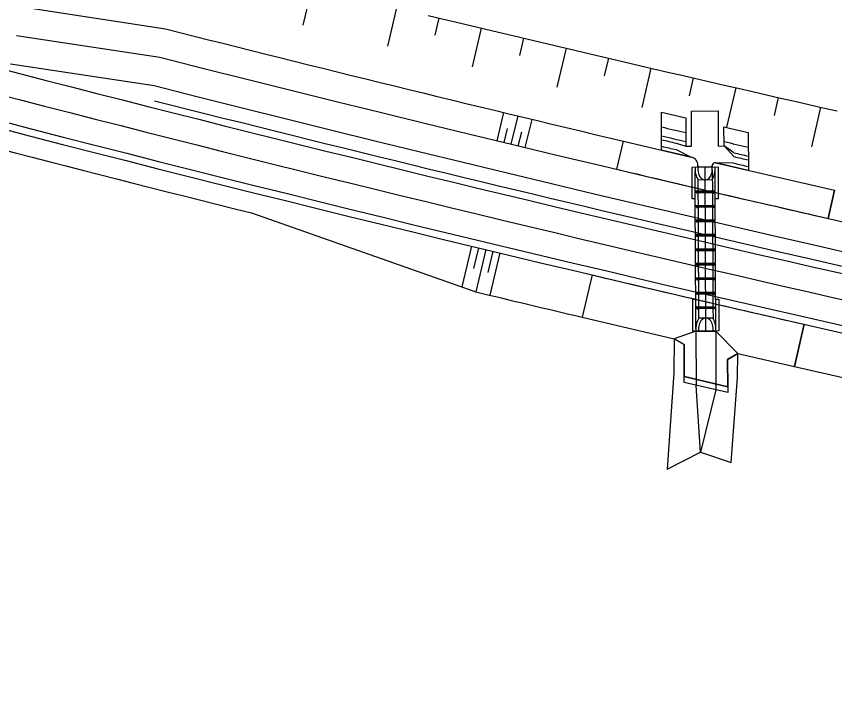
# Model space of a CAD drawing. Extents: x -552278 to -547230, y -1151007 to -1148251.
# Drawn here: x -548815.2 to -548758.6, y -1149928.9 to -1149881.3 of the extents above; entities that cross this region are included whole.
import ezdxf

# ---------------------------------------------------------------- set-up
doc = ezdxf.new("R2010")
doc.units = 0
doc.layers.add('u_trat navrh', color=7, linetype='Continuous')

msp = doc.modelspace()

# ---------------------------------------------------------------- linework, layer by layer
at = {"layer": 'u_trat navrh'}
for p, q in [((-548794.736, -1149879.314), (-548795.369, -1149881.922)), ((-548814.77, -1149880.667), (-548804.847, -1149882.179)), ((-548788.879, -1149880.729), (-548789.514, -1149883.369)), ((-548785.95, -1149881.431), (-548786.236, -1149882.626)), ((-548783.02, -1149882.13), (-548783.655, -1149884.799)), ((-548815.172, -1149882.629), (-548805.245, -1149884.142)), ((-548780.088, -1149882.825), (-548780.374, -1149884.032)), ((-548777.157, -1149883.517), (-548777.791, -1149886.212)), ((-548815.575, -1149884.591), (-548805.642, -1149886.104)), ((-548774.224, -1149884.205), (-548774.509, -1149885.423)), ((-548771.29, -1149884.89), (-548771.923, -1149887.606)), ((-548768.356, -1149885.571), (-548768.64, -1149886.798)), ((-548765.421, -1149886.249), (-548766.051, -1149888.983)), ((-548762.485, -1149886.923), (-548762.768, -1149888.157)), ((-548781.916, -1149889.911), (-548781.447, -1149887.967)), ((-548759.548, -1149887.594), (-548760.175, -1149890.342)), ((-548780.944, -1149890.145), (-548780.476, -1149888.2)), ((-548779.971, -1149890.379), (-548779.505, -1149888.434)), ((-548781.43, -1149890.028), (-548781.196, -1149889.056)), ((-548780.457, -1149890.262), (-548780.224, -1149889.289)), ((-548773.635, -1149891.887), (-548773.175, -1149889.941)), ((-548767.486, -1149903.067), (-548767.542, -1149891.727)), ((-548768.224, -1149893.381), (-548766.844, -1149893.374)), ((-548768.157, -1149893.42), (-548766.91, -1149893.414)), ((-548767.023, -1149893.514), (-548768.043, -1149893.519)), ((-548767.033, -1149893.515), (-548768.033, -1149893.519)), ((-548759.024, -1149895.284), (-548758.579, -1149893.334)), ((-548768.219, -1149894.381), (-548766.839, -1149894.374)), ((-548768.153, -1149894.42), (-548766.905, -1149894.414)), ((-548767.018, -1149894.514), (-548768.038, -1149894.519)), ((-548767.028, -1149894.514), (-548768.028, -1149894.519)), ((-548798.904, -1149894.902), (-548783.398, -1149900.354)), ((-548768.214, -1149895.381), (-548766.834, -1149895.374)), ((-548768.148, -1149895.42), (-548766.9, -1149895.414)), ((-548767.013, -1149895.514), (-548768.033, -1149895.519)), ((-548767.023, -1149895.514), (-548768.023, -1149895.519)), ((-548768.209, -1149896.381), (-548766.829, -1149896.374)), ((-548768.143, -1149896.42), (-548766.895, -1149896.414)), ((-548767.008, -1149896.514), (-548768.028, -1149896.519)), ((-548767.018, -1149896.514), (-548768.018, -1149896.519)), ((-548784.348, -1149900.02), (-548783.669, -1149897.203)), ((-548783.528, -1149898.754), (-548783.183, -1149897.32)), ((-548782.697, -1149897.437), (-548783.398, -1149900.354)), ((-548782.21, -1149897.554), (-548782.561, -1149899.013)), ((-548768.204, -1149897.381), (-548766.824, -1149897.374)), ((-548768.138, -1149897.42), (-548766.89, -1149897.414)), ((-548767.003, -1149897.514), (-548768.023, -1149897.519)), ((-548767.013, -1149897.514), (-548768.013, -1149897.519)), ((-548781.724, -1149897.671), (-548782.424, -1149900.588)), ((-548768.199, -1149898.381), (-548766.819, -1149898.374)), ((-548768.133, -1149898.42), (-548766.885, -1149898.414)), ((-548766.999, -1149898.514), (-548768.018, -1149898.519)), ((-548767.008, -1149898.514), (-548768.008, -1149898.519)), ((-548775.359, -1149899.187), (-548776.049, -1149902.106)), ((-548768.194, -1149899.381), (-548766.814, -1149899.374)), ((-548768.128, -1149899.42), (-548766.88, -1149899.414)), ((-548766.994, -1149899.514), (-548768.013, -1149899.519)), ((-548767.004, -1149899.514), (-548768.004, -1149899.519)), ((-548768.189, -1149900.381), (-548766.809, -1149900.374)), ((-548768.123, -1149900.42), (-548766.875, -1149900.414)), ((-548766.989, -1149900.514), (-548768.009, -1149900.519)), ((-548766.999, -1149900.514), (-548767.999, -1149900.519)), ((-548768.184, -1149901.381), (-548766.804, -1149901.374)), ((-548768.118, -1149901.42), (-548766.87, -1149901.414)), ((-548766.984, -1149901.514), (-548768.004, -1149901.519)), ((-548766.994, -1149901.514), (-548767.994, -1149901.519)), ((-548760.695, -1149902.595), (-548761.363, -1149905.52))]:
    msp.add_line(p, q, dxfattribs=at)
for points in [[(-548786.689, -1149881.254), (-548785.715, -1149881.487), (-548784.741, -1149881.72), (-548783.767, -1149881.952), (-548782.793, -1149882.183), (-548781.819, -1149882.415), (-548780.844, -1149882.646), (-548779.87, -1149882.877), (-548778.895, -1149883.107), (-548777.921, -1149883.337), (-548776.946, -1149883.566), (-548775.971, -1149883.795), (-548774.996, -1149884.024), (-548774.021, -1149884.252), (-548773.046, -1149884.48), (-548772.071, -1149884.708), (-548771.096, -1149884.935), (-548770.121, -1149885.162), (-548769.145, -1149885.388), (-548768.17, -1149885.614), (-548767.194, -1149885.84), (-548766.219, -1149886.065), (-548765.243, -1149886.29), (-548764.267, -1149886.515), (-548763.291, -1149886.739), (-548762.315, -1149886.962), (-548761.339, -1149887.186), (-548760.363, -1149887.409), (-548759.387, -1149887.631), (-548758.41, -1149887.854)], [(-548768.496, -1149891.041), (-548770.547, -1149890.559), (-548770.558, -1149887.928), (-548768.876, -1149888.323), (-548768.868, -1149890.286), (-548768.468, -1149890.284), (-548768.478, -1149887.864), (-548766.638, -1149887.857)], [(-548766.638, -1149887.857), (-548766.628, -1149890.277), (-548766.228, -1149890.275), (-548766.233, -1149888.941), (-548764.552, -1149889.332), (-548764.541, -1149891.958), (-548766.806, -1149891.436)], [(-548773.635, -1149891.887), (-548773.175, -1149889.941), (-548768.496, -1149891.041)], [(-548769.549, -1149890.076), (-548768.868, -1149890.286)], [(-548769.547, -1149890.528), (-548768.496, -1149891.041)], [(-548765.545, -1149891.01), (-548766.228, -1149890.275)], [(-548765.546, -1149890.743), (-548766.228, -1149890.275)], [(-548768.221, -1149893.931), (-548768.431, -1149893.932), (-548768.442, -1149891.732), (-548766.642, -1149891.723), (-548766.631, -1149893.923), (-548766.841, -1149893.924)], [(-548768.225, -1149891.731), (-548766.857, -1149891.724)], [(-548767.051, -1149891.631), (-548767.051, -1149891.725), (-548768.033, -1149891.729), (-548768.033, -1149891.622)], [(-548768.033, -1149891.622), (-548768.033, -1149891.73), (-548767.051, -1149891.725), (-548767.051, -1149891.631)], [(-548767.041, -1149891.925), (-548767.033, -1149893.505), (-548767.023, -1149893.514), (-548766.95, -1149893.514)], [(-548765.543, -1149891.463), (-548766.806, -1149891.436)], [(-548766.806, -1149891.436), (-548758.579, -1149893.334), (-548759.024, -1149895.284)], [(-548768.145, -1149893.402), (-548768.224, -1149893.381), (-548768.231, -1149891.977)], [(-548766.922, -1149893.396), (-548766.844, -1149893.374), (-548766.851, -1149891.986)], [(-548768.038, -1149892.594), (-548768.033, -1149893.509), (-548768.043, -1149893.519), (-548768.116, -1149893.52)], [(-548767.061, -1149892.625), (-548768.014, -1149892.63)], [(-548768.14, -1149894.402), (-548768.219, -1149894.381), (-548768.223, -1149893.42), (-548768.157, -1149893.42)], [(-548768.142, -1149893.434), (-548768.14, -1149893.505)], [(-548768.131, -1149893.505), (-548768.134, -1149893.416)], [(-548768.125, -1149893.52), (-548768.033, -1149893.519)], [(-548768.033, -1149893.519), (-548768.028, -1149894.509), (-548768.038, -1149894.519), (-548768.111, -1149894.52)], [(-548766.941, -1149893.514), (-548767.033, -1149893.515), (-548767.028, -1149894.504), (-548767.018, -1149894.514), (-548766.945, -1149894.514)], [(-548766.935, -1149893.499), (-548766.933, -1149893.41)], [(-548766.924, -1149893.428), (-548766.927, -1149893.5)], [(-548766.839, -1149894.374), (-548766.843, -1149893.414), (-548766.91, -1149893.414)], [(-548768.135, -1149895.402), (-548768.214, -1149895.381), (-548768.219, -1149894.42), (-548768.153, -1149894.42)], [(-548768.138, -1149894.434), (-548768.135, -1149894.505)], [(-548768.126, -1149894.505), (-548768.129, -1149894.416)], [(-548768.12, -1149894.52), (-548768.028, -1149894.519)], [(-548768.028, -1149894.519), (-548768.023, -1149895.509), (-548768.033, -1149895.519), (-548768.106, -1149895.52)], [(-548766.936, -1149894.514), (-548767.028, -1149894.514), (-548767.023, -1149895.504), (-548767.013, -1149895.514), (-548766.94, -1149895.514)], [(-548766.93, -1149894.499), (-548766.928, -1149894.41)], [(-548766.92, -1149894.428), (-548766.922, -1149894.499)], [(-548766.917, -1149894.396), (-548766.839, -1149894.374)], [(-548766.834, -1149895.374), (-548766.839, -1149894.414), (-548766.905, -1149894.414)], [(-548768.13, -1149896.402), (-548768.209, -1149896.381), (-548768.214, -1149895.42), (-548768.148, -1149895.42)], [(-548768.133, -1149895.434), (-548768.13, -1149895.505)], [(-548768.121, -1149895.505), (-548768.124, -1149895.416)], [(-548768.115, -1149895.52), (-548768.023, -1149895.519)], [(-548768.023, -1149895.519), (-548768.018, -1149896.509), (-548768.028, -1149896.519), (-548768.101, -1149896.52)], [(-548766.931, -1149895.514), (-548767.023, -1149895.514), (-548767.018, -1149896.504), (-548767.008, -1149896.514), (-548766.935, -1149896.514)], [(-548766.925, -1149895.499), (-548766.923, -1149895.41)], [(-548766.915, -1149895.428), (-548766.917, -1149895.499)], [(-548766.912, -1149895.396), (-548766.834, -1149895.374)], [(-548766.829, -1149896.374), (-548766.834, -1149895.414), (-548766.9, -1149895.414)], [(-548768.125, -1149897.402), (-548768.204, -1149897.381), (-548768.209, -1149896.42), (-548768.143, -1149896.42)], [(-548768.128, -1149896.434), (-548768.125, -1149896.505)], [(-548768.116, -1149896.505), (-548768.119, -1149896.416)], [(-548766.92, -1149896.499), (-548766.919, -1149896.41)], [(-548766.91, -1149896.428), (-548766.912, -1149896.499)], [(-548766.908, -1149896.396), (-548766.829, -1149896.374)], [(-548766.824, -1149897.374), (-548766.829, -1149896.414), (-548766.895, -1149896.414)], [(-548768.11, -1149896.52), (-548768.018, -1149896.519)], [(-548768.018, -1149896.519), (-548768.013, -1149897.509), (-548768.023, -1149897.519), (-548768.096, -1149897.52)], [(-548766.926, -1149896.514), (-548767.018, -1149896.514), (-548767.013, -1149897.504), (-548767.003, -1149897.514), (-548766.93, -1149897.514)], [(-548768.12, -1149898.402), (-548768.199, -1149898.381), (-548768.204, -1149897.42), (-548768.138, -1149897.42)], [(-548768.123, -1149897.434), (-548768.12, -1149897.505)], [(-548768.111, -1149897.505), (-548768.114, -1149897.416)], [(-548768.105, -1149897.52), (-548768.013, -1149897.519)], [(-548768.013, -1149897.519), (-548768.009, -1149898.509), (-548768.018, -1149898.519), (-548768.091, -1149898.52)], [(-548766.921, -1149897.514), (-548767.013, -1149897.514), (-548767.009, -1149898.504), (-548766.999, -1149898.514), (-548766.926, -1149898.514)], [(-548766.915, -1149897.499), (-548766.914, -1149897.41)], [(-548766.905, -1149897.428), (-548766.907, -1149897.499)], [(-548766.903, -1149897.396), (-548766.824, -1149897.374)], [(-548766.819, -1149898.374), (-548766.824, -1149897.414), (-548766.89, -1149897.414)], [(-548768.116, -1149899.402), (-548768.194, -1149899.381), (-548768.199, -1149898.42), (-548768.133, -1149898.42)], [(-548768.118, -1149898.434), (-548768.115, -1149898.505)], [(-548768.107, -1149898.505), (-548768.109, -1149898.416)], [(-548768.1, -1149898.52), (-548768.008, -1149898.519)], [(-548768.008, -1149898.519), (-548768.004, -1149899.509), (-548768.014, -1149899.519), (-548768.087, -1149899.52)], [(-548766.916, -1149898.514), (-548767.008, -1149898.514), (-548767.004, -1149899.504), (-548766.994, -1149899.514), (-548766.921, -1149899.514)], [(-548766.911, -1149898.499), (-548766.909, -1149898.41)], [(-548766.9, -1149898.428), (-548766.902, -1149898.499)], [(-548766.898, -1149898.396), (-548766.819, -1149898.374)], [(-548766.814, -1149899.374), (-548766.819, -1149898.414), (-548766.885, -1149898.414)], [(-548775.359, -1149899.187), (-548776.049, -1149902.106), (-548769.686, -1149903.597), (-548768.99, -1149904.001), (-548768.979, -1149906.218), (-548765.976, -1149906.912), (-548765.985, -1149905.043), (-548765.267, -1149904.624), (-548761.363, -1149905.52), (-548760.695, -1149902.595), (-548760.695, -1149902.595), (-548760.695, -1149902.595)], [(-548768.111, -1149900.402), (-548768.189, -1149900.381), (-548768.194, -1149899.42), (-548768.128, -1149899.42)], [(-548768.113, -1149899.434), (-548768.11, -1149899.505)], [(-548768.102, -1149899.505), (-548768.104, -1149899.416)], [(-548768.095, -1149899.52), (-548768.004, -1149899.519)], [(-548768.004, -1149899.519), (-548767.999, -1149900.509), (-548768.009, -1149900.519), (-548768.082, -1149900.52)], [(-548766.912, -1149899.514), (-548767.004, -1149899.514), (-548766.999, -1149900.504), (-548766.989, -1149900.514), (-548766.916, -1149900.514)], [(-548766.906, -1149899.499), (-548766.904, -1149899.41)], [(-548766.895, -1149899.428), (-548766.897, -1149899.499)], [(-548766.893, -1149899.396), (-548766.814, -1149899.374)], [(-548766.809, -1149900.374), (-548766.814, -1149899.414), (-548766.88, -1149899.414)], [(-548768.106, -1149901.402), (-548768.184, -1149901.381), (-548768.189, -1149900.42), (-548768.123, -1149900.42)], [(-548768.108, -1149900.434), (-548768.105, -1149900.505)], [(-548768.097, -1149900.505), (-548768.1, -1149900.416)], [(-548766.901, -1149900.499), (-548766.899, -1149900.41)], [(-548766.89, -1149900.428), (-548766.892, -1149900.499)], [(-548766.888, -1149900.396), (-548766.809, -1149900.374)], [(-548766.804, -1149901.374), (-548766.809, -1149900.413), (-548766.875, -1149900.414)], [(-548766.807, -1149900.863), (-548766.597, -1149900.862), (-548766.586, -1149903.062), (-548768.386, -1149903.071), (-548768.397, -1149900.871), (-548768.187, -1149900.87)], [(-548768.09, -1149900.52), (-548767.999, -1149900.519)], [(-548767.999, -1149900.519), (-548767.994, -1149901.509), (-548768.004, -1149901.519), (-548768.077, -1149901.52)], [(-548766.907, -1149900.514), (-548766.999, -1149900.514), (-548766.994, -1149901.504), (-548766.984, -1149901.514), (-548766.911, -1149901.514)], [(-548768.177, -1149902.92), (-548768.184, -1149901.42), (-548768.118, -1149901.42)], [(-548768.103, -1149901.434), (-548768.1, -1149901.505)], [(-548768.092, -1149901.505), (-548768.095, -1149901.416)], [(-548768.085, -1149901.52), (-548767.994, -1149901.519), (-548767.99, -1149902.206)], [(-548766.902, -1149901.514), (-548766.994, -1149901.514), (-548766.99, -1149902.201)], [(-548766.896, -1149901.499), (-548766.894, -1149901.41)], [(-548766.885, -1149901.428), (-548766.887, -1149901.499)], [(-548766.883, -1149901.396), (-548766.804, -1149901.374)], [(-548766.797, -1149902.913), (-548766.804, -1149901.413), (-548766.87, -1149901.414)], [(-548767.015, -1149902.165), (-548767.966, -1149902.169)], [(-548768.169, -1149903.07), (-548769.681, -1149903.6)], [(-548768.169, -1149903.07), (-548766.804, -1149903.063)], [(-548768.169, -1149903.07), (-548768.151, -1149906.82)], [(-548766.804, -1149903.063), (-548765.264, -1149904.622)], [(-548766.804, -1149903.063), (-548766.784, -1149907.136)], [(-548765.267, -1149904.624), (-548765.985, -1149905.043), (-548765.976, -1149906.912), (-548768.979, -1149906.218), (-548768.99, -1149904.001), (-548769.681, -1149903.6), (-548769.695, -1149905.96), (-548770.17, -1149912.62), (-548767.85, -1149911.43), (-548765.73, -1149912.16), (-548765.297, -1149906.282), (-548765.264, -1149904.622)], [(-548765.976, -1149906.912), (-548768.979, -1149906.218)], [(-548765.976, -1149906.912), (-548765.974, -1149907.323), (-548768.977, -1149906.629), (-548768.979, -1149906.218)], [(-548766.784, -1149907.136), (-548767.85, -1149911.43), (-548768.151, -1149906.82)]]:
    msp.add_lwpolyline(points, dxfattribs=at)
for centre, radius, start, end in [((-548314.709, -1147950.647), 1998.25, 254.88027, 261.53992), ((-548314.709, -1147950.647), 2000, 254.89092, 261.53992), ((-548314.709, -1147950.647), 1992.75, 255.761382, 256.698979), ((-548314.709, -1147950.647), 2001.75, 254.901552, 259.064277), ((-548314.709, -1147950.647), 2002.25, 254.904586, 259.064277), ((-548314.709, -1147950.647), 1994.75, 255.764179, 261.53992), ((-548314.709, -1147950.647), 2003.64, 254.913012, 256.015586), ((-548314.709, -1147950.647), 1996.75, 255.766973, 261.53992), ((-548314.709, -1147950.647), 1997.75, 255.775125, 256.899387), ((-548314.709, -1147950.647), 1991.19, 256.765873, 256.815578), ((-548314.709, -1147950.647), 1991.79, 256.770008, 256.819697), ((-548314.709, -1147950.647), 1992.05, 256.771799, 256.801373), ((-548314.709, -1147950.647), 1991.19, 256.893694, 256.943341), ((-548314.709, -1147950.647), 1992.49, 256.774829, 256.804396), ((-548314.709, -1147950.647), 1991.79, 256.91786, 256.94742), ((-548768.633, -1149891.625), 0.6, 0.2789, 76.8165), ((-548768.633, -1149891.625), 0.6, 0.2789, 76.8165), ((-548314.709, -1147950.647), 1992.05, 256.919631, 256.949187), ((-548314.709, -1147950.647), 1994.75, 256.698988, 257.129839), ((-548766.856, -1149891.882), 1.378, 173.6798, 212.8474), ((-548768.225, -1149891.889), 1.378, 327.7105, 6.8781), ((-548766.851, -1149891.631), 0.2, 76.9261, 180.2449), ((-548766.851, -1149891.631), 0.2, 76.9261, 180.2449), ((-548314.709, -1147950.647), 1992.49, 256.922627, 256.952175), ((-548768.157, -1149893.435), 0.015, 2.2789, 90.2789), ((-548768.149, -1149893.416), 0.015, 1.7733, 74.8868), ((-548768.125, -1149893.505), 0.015, 182.2789, 270.2789), ((-548768.116, -1149893.505), 0.015, 181.7733, 270.279), ((-548766.95, -1149893.499), 0.015, 270.2789, 358.7846), ((-548766.942, -1149893.499), 0.015, 272.3249, 358.2789), ((-548766.918, -1149893.41), 0.015, 105.6711, 178.7846), ((-548766.909, -1149893.429), 0.015, 90.2789, 178.2789), ((-548768.152, -1149894.435), 0.015, 2.2789, 90.2789), ((-548768.144, -1149894.416), 0.015, 1.7733, 74.8868), ((-548768.12, -1149894.505), 0.015, 182.2789, 270.2789), ((-548768.111, -1149894.505), 0.015, 181.7733, 270.279), ((-548766.945, -1149894.499), 0.015, 270.2789, 358.7846), ((-548766.937, -1149894.499), 0.015, 272.3249, 358.2789), ((-548766.913, -1149894.41), 0.015, 105.6711, 178.7846), ((-548766.905, -1149894.429), 0.015, 90.2789, 178.2789), ((-548768.148, -1149895.435), 0.015, 2.2789, 90.2789), ((-548768.139, -1149895.416), 0.015, 1.7733, 74.8868), ((-548768.115, -1149895.505), 0.015, 182.2789, 270.2789), ((-548768.106, -1149895.505), 0.015, 181.7733, 270.279), ((-548766.94, -1149895.499), 0.015, 270.2789, 358.7846), ((-548766.932, -1149895.499), 0.015, 272.3249, 358.2789), ((-548766.908, -1149895.41), 0.015, 105.6711, 178.7846), ((-548766.9, -1149895.429), 0.015, 90.2789, 178.2789), ((-548768.143, -1149896.435), 0.015, 2.2789, 90.2789), ((-548768.134, -1149896.416), 0.015, 1.7733, 74.8868), ((-548314.709, -1147950.647), 1997.75, 256.899387, 261.53992), ((-548766.904, -1149896.41), 0.015, 105.6711, 178.7846), ((-548766.895, -1149896.429), 0.015, 90.2789, 178.2789), ((-548768.11, -1149896.505), 0.015, 182.2789, 270.2789), ((-548768.101, -1149896.505), 0.015, 181.7733, 270.279), ((-548766.935, -1149896.499), 0.015, 270.2789, 358.7846), ((-548766.927, -1149896.499), 0.015, 272.3249, 358.2789), ((-548768.138, -1149897.435), 0.015, 2.2789, 90.2789), ((-548768.129, -1149897.416), 0.015, 1.7733, 74.8868), ((-548768.105, -1149897.505), 0.015, 182.2789, 270.2789), ((-548768.096, -1149897.505), 0.015, 181.7733, 270.279), ((-548766.93, -1149897.499), 0.015, 270.2789, 358.7846), ((-548766.922, -1149897.499), 0.015, 272.3249, 358.2789), ((-548766.899, -1149897.41), 0.015, 105.6711, 178.7846), ((-548766.89, -1149897.429), 0.015, 90.2789, 178.2789), ((-548768.133, -1149898.435), 0.015, 2.2789, 90.2789), ((-548768.124, -1149898.416), 0.015, 1.7733, 74.8868), ((-548768.1, -1149898.505), 0.015, 182.2789, 270.2789), ((-548768.092, -1149898.505), 0.015, 181.7733, 270.279), ((-548766.926, -1149898.499), 0.015, 270.2789, 358.7846), ((-548766.917, -1149898.499), 0.015, 272.3249, 358.2789), ((-548766.894, -1149898.41), 0.015, 105.6711, 178.7846), ((-548766.885, -1149898.429), 0.015, 90.2789, 178.2789), ((-548314.709, -1147950.647), 2002.25, 256.699023, 257.129839), ((-548768.128, -1149899.435), 0.015, 2.2789, 90.2789), ((-548768.119, -1149899.416), 0.015, 1.7733, 74.8868), ((-548768.095, -1149899.505), 0.015, 182.2789, 270.2789), ((-548768.087, -1149899.505), 0.015, 181.7733, 270.279), ((-548766.921, -1149899.499), 0.015, 270.2789, 358.7846), ((-548766.912, -1149899.499), 0.015, 272.3249, 358.2789), ((-548766.889, -1149899.41), 0.015, 105.6711, 178.7846), ((-548766.88, -1149899.429), 0.015, 90.2789, 178.2789), ((-548314.709, -1147950.647), 2005.25, 256.48317, 256.699023), ((-548768.123, -1149900.435), 0.015, 2.2789, 90.2789), ((-548768.115, -1149900.416), 0.015, 1.7733, 74.8868), ((-548766.884, -1149900.41), 0.015, 105.6711, 178.7846), ((-548766.875, -1149900.429), 0.015, 90.2789, 178.2789), ((-548768.09, -1149900.505), 0.015, 182.2789, 270.2789), ((-548768.082, -1149900.505), 0.015, 181.7733, 270.279), ((-548766.916, -1149900.499), 0.015, 270.2789, 358.7846), ((-548766.907, -1149900.499), 0.015, 272.3249, 358.2789), ((-548768.118, -1149901.435), 0.015, 2.2789, 90.2789), ((-548768.11, -1149901.416), 0.015, 1.7733, 74.8868), ((-548768.085, -1149901.505), 0.015, 182.2789, 270.2789), ((-548768.077, -1149901.505), 0.015, 181.7733, 270.279), ((-548766.911, -1149901.499), 0.015, 270.2789, 358.7846), ((-548766.902, -1149901.499), 0.015, 272.3249, 358.2789), ((-548766.879, -1149901.41), 0.015, 105.6711, 178.7846), ((-548766.87, -1149901.429), 0.015, 90.2789, 178.2789), ((-548766.655, -1149902.913), 1.522, 167.041, 185.9343), ((-548766.982, -1149902.829), 1.185, 146.1796, 167.4593), ((-548767.969, -1149902.821), 1.158, 15.1665, 34.5458), ((-548768.309, -1149902.921), 1.512, 354.5759, 15.4292), ((-548314.709, -1147950.647), 2005.25, 257.129839, 258.178145)]:
    msp.add_arc(centre, radius, start, end, dxfattribs=at)
for centre, ratio, start_param, end_param in [((-548767.541, -1149891.877), 0.668054, 1.369438, 4.913747), ((-548767.487, -1149902.917), 0.666667, 4.511031, 8.05534)]:
    msp.add_ellipse(centre, major_axis=(-0.004, 0.75), ratio=ratio, start_param=start_param, end_param=end_param, dxfattribs=at)

doc.saveas('drawing.dxf')
